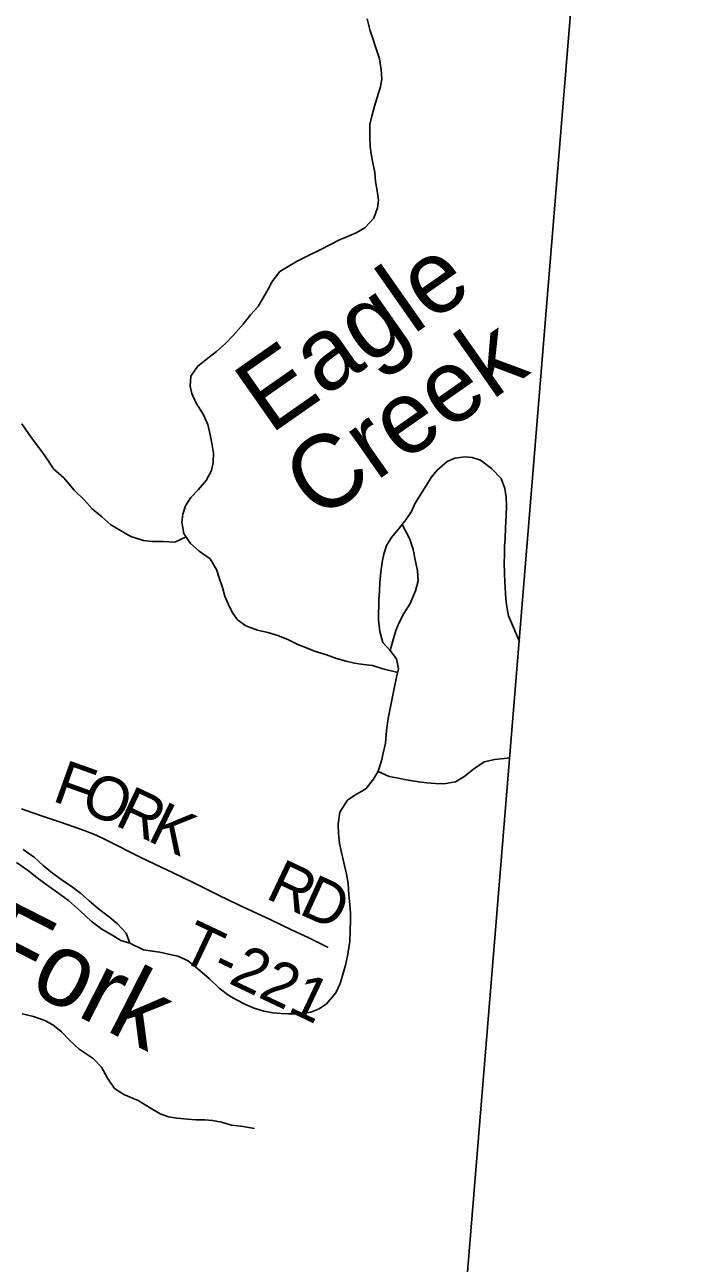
# Model space of a CAD drawing. Extents: x 1451455 to 1749751, y 218250 to 574981.
# Drawn here: x 1624828 to 1629433, y 285699 to 294178 of the extents above; entities that cross this region are included whole.
import ezdxf

# ---------------------------------------------------------------- set-up
doc = ezdxf.new("R2010")
doc.units = 0
for name, color, linetype in [('GM_X_Adjacent_County', 7, 'Continuous'), ('GM_X_County', 7, 'Continuous'), ('GM_X_Minor_River', 7, 'Continuous'), ('GM_X_Minor_River_Text', 7, 'Continuous'), ('GM_X_Township', 7, 'Continuous'), ('GM_X_Township_Road', 7, 'Continuous'), ('GM_X_Township_Road_Text', 7, 'Continuous')]:
    doc.layers.add(name, color=color, linetype=linetype)

msp = doc.modelspace()

# ---------------------------------------------------------------- linework, layer by layer
at = {"layer": 'GM_X_Adjacent_County'}
msp.add_lwpolyline([(1626425.9, 268140.7), (1626919.5, 274117.7), (1627024.2, 275441.5), (1627245.9, 278107.2), (1627367.3, 279648.4), (1627572, 282158.1), (1627759.9, 284461.2), (1627794.6, 284886.5), (1628632.8, 295150.9), (1628937.4, 298347.9), (1629433.5, 303775.2)], dxfattribs=at)
at = {"layer": 'GM_X_County'}
msp.add_lwpolyline([(1626425.9, 268140.7), (1626919.5, 274117.7), (1627024.2, 275441.5), (1627245.9, 278107.2), (1627367.3, 279648.4), (1627572, 282158.1), (1627759.9, 284461.2), (1627794.6, 284886.5), (1628632.8, 295150.9), (1628937.4, 298347.9), (1629433.5, 303775.2)], dxfattribs=at)
at = {"layer": 'GM_X_Minor_River'}
for points in [[(1627378.1, 289743.5), (1627275.4, 289769.4), (1627205.6, 289790.2), (1627143.6, 289798.9), (1627083.7, 289807.6), (1627025.7, 289820.2), (1626959.9, 289839), (1626890.1, 289863.8), (1626808.3, 289888.8), (1626754.6, 289911.4), (1626694.8, 289934.1), (1626631.1, 289966.8), (1626559.3, 289995.6), (1626489.5, 290016.5), (1626419.6, 290033.2), (1626339.9, 290062.2), (1626282.3, 290104.9), (1626244.9, 290155.3), (1626217.5, 290213.7), (1626196.1, 290266), (1626180.7, 290326.3), (1626157.5, 290390.6), (1626138.1, 290448.9), (1626094.9, 290521.5), (1626019.4, 290574.4), (1625962, 290627.1), (1625914.7, 290695.7), (1625901.5, 290771.9), (1625908.2, 290827.9), (1625926.8, 290883.8), (1625963.5, 290941.5), (1626014.2, 290995), (1626068.9, 291058.4), (1626103.7, 291126.1), (1626116.4, 291182), (1626119.1, 291244.1), (1626107.9, 291314.3), (1626094.5, 291370.5), (1626079.3, 291440.8), (1626048, 291511.2), (1625998.9, 291587.8), (1625969.6, 291654.2), (1625958.2, 291704.4), (1625962.9, 291772.5), (1626009.7, 291838), (1626068.3, 291885.4), (1626139, 291940.7), (1626199.7, 291996.1), (1626252.3, 292049.6), (1626321.3, 292128.9), (1626372, 292192.4), (1626422.7, 292249.9), (1626457.4, 292307.6), (1626492.1, 292367.3), (1626518.8, 292421), (1626571.6, 292488.5), (1626628, 292524), (1626690.5, 292559.3), (1626777, 292602.4), (1626847.5, 292637.7), (1626918, 292672.9), (1626976.3, 292702.3), (1627093, 292753.1), (1627153.5, 292788.4), (1627214.3, 292853.8), (1627239.1, 292925.6), (1627245.7, 292977.6), (1627238.4, 293041.8), (1627227.1, 293104), (1627221.8, 293166.1), (1627206.7, 293244.4), (1627197.2, 293294.5), (1627189.8, 293344.7), (1627186.6, 293414.8), (1627187.5, 293494.8), (1627202.2, 293552.8), (1627219, 293620.6), (1627235.6, 293672.5), (1627260.5, 293754.3), (1627269.2, 293808.3), (1627265.9, 293870.4), (1627252.7, 293944.6), (1627229.5, 294021), (1627210.2, 294077.2), (1627190.8, 294137.5), (1627169.7, 294217.8)], [(1625930.4, 290672.9), (1625854, 290636.3), (1625773.9, 290639.2), (1625695.9, 290640), (1625639.9, 290646.7), (1625552.1, 290673.7), (1625482.6, 290716.5), (1625414.9, 290753.3), (1625355.5, 290810), (1625288.1, 290864.8), (1625232.7, 290925.5), (1625165.4, 290992.3), (1625094.3, 291075.2), (1625022.9, 291138.1), (1624981.7, 291204.6), (1624938.3, 291265.2), (1624873.2, 291350), (1624806.2, 291446.9)], [(1625546.7, 287890.1), (1625640.3, 287845), (1625700.3, 287836.3), (1625752.2, 287827.7), (1625810.1, 287815.1), (1625874, 287800.3), (1625945.7, 287769.5), (1626025, 287702.5), (1626090.4, 287645.7), (1626157.8, 287582.9), (1626223.3, 287532.1), (1626275, 287501.5), (1626332.7, 287472.8), (1626396.4, 287444.1), (1626462.3, 287425.3), (1626526.2, 287412.6), (1626582.2, 287408), (1626632.2, 287405.4), (1626712.3, 287406.5), (1626784.5, 287417.7), (1626840.8, 287441.1), (1626891.2, 287474.6), (1626956.1, 287550), (1626984.8, 287613.8), (1627001.5, 287667.7), (1627020.3, 287739.6), (1627037.2, 287815.5), (1627050.1, 287901.4), (1627053, 287975.5), (1627055.8, 288045.6), (1627054.4, 288097.7), (1627051, 288151.8), (1627043.7, 288219.9), (1627038.6, 288298.1), (1627027.3, 288362.3), (1627006.3, 288450.7), (1626991, 288518.9), (1626979.7, 288575.1), (1626972.4, 288641.3), (1626971.1, 288705.4), (1626982.1, 288787.4), (1627035, 288868.9), (1627085.4, 288902.4), (1627160, 288945.6), (1627212.8, 289013.1), (1627245.4, 289066.8), (1627266.3, 289138.7), (1627278.9, 289190.6), (1627293.6, 289258.5), (1627302.6, 289346.5), (1627313.6, 289428.5), (1627324.2, 289484.5), (1627341.1, 289564.4), (1627351.8, 289622.4), (1627370.8, 289710.3), (1627383.5, 289768.2), (1627370.2, 289836.4), (1627324.9, 289897), (1627277.4, 289949.6), (1627256.3, 290024), (1627247.2, 290104.1), (1627248.7, 290242.3), (1627253.4, 290300.3), (1627256.1, 290360.4), (1627262.8, 290430.4), (1627271.6, 290498.4), (1627282.3, 290554.3), (1627300.9, 290612.2), (1627335.6, 290667.9), (1627390.4, 290733.3), (1627433, 290789), (1627471.7, 290846.6), (1627494.3, 290898.4), (1627531, 290958.1), (1627575.8, 291025.7), (1627606.5, 291077.4), (1627647.1, 291129), (1627715.8, 291188.3), (1627768.1, 291209.8), (1627836.3, 291219), (1627888.3, 291216.4), (1627944.1, 291197.8), (1628019.5, 291140.9), (1628084.8, 291072.1), (1628110.1, 291003.7), (1628119.4, 290943.5), (1628122.7, 290885.4), (1628120, 290817.4), (1628115, 290733.3), (1628112.2, 290659.2), (1628109.6, 290609.2), (1628108.9, 290545.1), (1628106.3, 290495.1), (1628107.5, 290423), (1628110.8, 290362.9), (1628117.5, 290246.7), (1628124.9, 290192.5), (1628136.2, 290130.3), (1628211.5, 289955.5)], [(1627408.3, 290756.8), (1627461.6, 290656.5), (1627482.8, 290586.1), (1627498, 290513.9), (1627513.2, 290439.6), (1627518.4, 290371.5), (1627499.6, 290301.6), (1627462.6, 290215.9), (1627419.8, 290146.3), (1627389, 290084.5), (1627364.4, 290030.8), (1627345.6, 289960.9), (1627327.6, 289893.4)], [(1627244.7, 289065.7), (1627319.1, 289032), (1627371, 289021.4), (1627437, 289008.6), (1627522.9, 288993.6), (1627576.8, 288987), (1627636.8, 288982.4), (1627692.9, 288981.7), (1627773.1, 288994.9), (1627831.5, 289028.3), (1627896.2, 289081.6), (1627968.8, 289130.9), (1628043, 289148.1), (1628146.4, 289158.1)], [(1624770.3, 288441.4), (1624853.7, 288384.4), (1624913.2, 288337.7), (1624980.7, 288286.9), (1625052.2, 288236), (1625125.6, 288181.1), (1625208.9, 288110.1), (1625282.2, 288041.2), (1625353.7, 287986.4), (1625429.2, 287941.5), (1625484.9, 287908.8), (1625546.7, 287890.1), (1625521.5, 287958.5), (1625462.2, 288023.2), (1625398.7, 288074), (1625331.2, 288124.8), (1625267.8, 288179.6), (1625208.3, 288232.3), (1625154.7, 288273), (1625083.2, 288321.8), (1625005.8, 288378.7), (1624954.2, 288421.4), (1624892.8, 288476.1), (1624817.3, 288531)], [(1624808.6, 287405.6), (1624886.5, 287388.7), (1624964.3, 287359.8), (1625020, 287331.1), (1625077.5, 287282.5), (1625132.9, 287225.8), (1625198.3, 287165), (1625295.6, 287099.8), (1625353, 287041.1), (1625394.2, 286966.5), (1625441.5, 286895.9), (1625505, 286853.1), (1625602.6, 286812), (1625680.2, 286765.1), (1625753.8, 286722.2), (1625809.6, 286701.5), (1625867.5, 286692.9), (1625941.5, 286686.1), (1625997.5, 286679.4), (1626059.6, 286680.8), (1626111.5, 286676.2), (1626173.5, 286665.5), (1626241.3, 286644.7), (1626321.3, 286633.8), (1626399.2, 286620.9)]]:
    msp.add_lwpolyline(points, dxfattribs=at)
at = {"layer": 'GM_X_Township'}
msp.add_lwpolyline([(1629433.5, 303775.2), (1628937.4, 298347.9), (1628632.8, 295150.9), (1627794.6, 284886.5)], dxfattribs=at)
at = {"layer": 'GM_X_Township_Road'}
for points in [[(1625837.2, 288374.2), (1625803.2, 288390.4), (1625717.2, 288430.8), (1625617.1, 288479.6), (1625382.8, 288597.7), (1625314.6, 288630), (1625275.3, 288646.5), (1625241.5, 288659.8), (1625207.6, 288671.5), (1625071.1, 288718.1), (1624956.6, 288758.2), (1624874.7, 288785.6), (1624804.4, 288808.7)], [(1626902.9, 287861.2), (1626871.3, 287876.4), (1626766.8, 287927.7), (1626657.1, 287979.6), (1626505.9, 288051), (1626289.2, 288153), (1626153.3, 288218.4), (1625974.2, 288307.5), (1625847.6, 288369.3), (1625837.2, 288374.2)]]:
    msp.add_lwpolyline(points, dxfattribs=at)

# ---------------------------------------------------------------- texts
at = {"layer": 'GM_X_Minor_River_Text'}
for s, height, rotation, p in [('Eagle', 499.96, 34.98947, (1626506.7, 291370)), ('Creek', 499.96, 34.99045, (1626833.3, 290773.6)), ('Fork', 500.04, 332.99475, (1624478.3, 287751.9))]:
    msp.add_text(s, height=height, rotation=rotation, dxfattribs=at).set_placement(p)
at = {"layer": 'GM_X_Township_Road_Text'}
for s, rotation, p in [('F', 340.27874, (1625007.3, 288866.7)), ('O', 337.86239, (1625194.7, 288799.6)), ('R', 334.62542, (1625435.2, 288702)), ('K', 333.93509, (1625656.9, 288596.8)), ('R', 334.63591, (1626466.4, 288201.9)), ('D', 335.62133, (1626694.1, 288094)), ('T-221', 334.69406, (1625871.1, 287781.2))]:
    msp.add_text(s, height=300, rotation=rotation, dxfattribs=at).set_placement(p)

doc.saveas('drawing.dxf')
